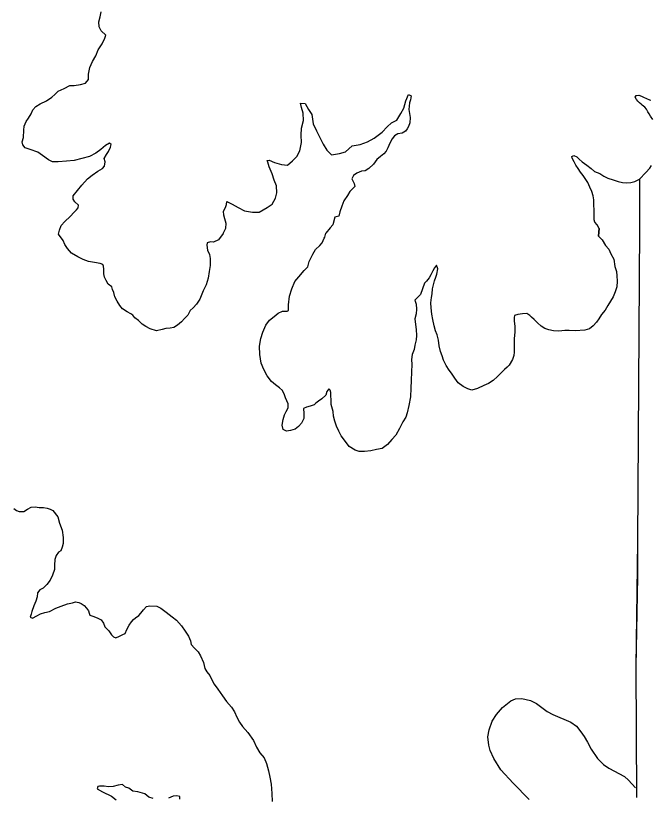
# Model space of a CAD drawing. Extents: x -83719 to 153526, y -11835 to 11446.
# Drawn here: x 8162.6 to 8281.7, y 463.6 to 610.4 of the extents above; entities that cross this region are included whole.
import ezdxf

# ---------------------------------------------------------------- set-up
doc = ezdxf.new("R2010")
doc.units = 0
doc.layers.add('Level 2', color=7, linetype='Continuous')
doc.layers.add('Level 9', color=7, linetype='Continuous')

msp = doc.modelspace()

# ---------------------------------------------------------------- linework, layer by layer
at = {"layer": 'Level 2'}
for points in [[(8170.6, 569.41), (8170.79, 570.18), (8171.08, 571.02), (8171.77, 571.76), (8172.79, 572.7), (8173.52, 573.51), (8174.01, 573.95), (8174.31, 574.35), (8174.37, 574.86), (8173.66, 575.48), (8173.39, 575.98), (8173.35, 576.58), (8174.17, 577.62), (8174.96, 578.63), (8176.08, 579.81), (8176.93, 580.49), (8177.96, 581.23), (8178.88, 581.74), (8179.24, 582.14), (8179.37, 583.01), (8179.2, 583.58), (8179.59, 584.35), (8180.01, 584.95), (8180.34, 585.72), (8180.5, 586.26), (8180.16, 586.52), (8179.43, 586.05), (8178.58, 585.27), (8177.59, 584.63), (8176.43, 583.98), (8175, 583.6), (8173.55, 583.25), (8172.12, 583.11), (8170.56, 582.99), (8169.49, 583.01), (8168.72, 583.37), (8167.62, 584.16), (8166.71, 584.82), (8165.28, 585.3), (8164.37, 585.63), (8163.94, 586.16), (8163.76, 586.76), (8164.05, 587.56), (8164.11, 588.96), (8164.17, 589.7), (8164.52, 590.53), (8164.95, 591.21), (8165.47, 592.01), (8165.76, 592.78), (8166.32, 593.39), (8167.18, 593.86), (8168.37, 594.41), (8169.36, 595.15), (8169.92, 595.63), (8170.55, 596.27), (8171.67, 596.74), (8172.76, 597.29), (8173.56, 597.3), (8174.72, 597.51), (8175.65, 597.75), (8176.24, 598.46), (8176.23, 599.46), (8176.48, 600.7), (8177, 601.84), (8177.59, 602.91), (8178.08, 604.05), (8178.8, 605.16), (8179.29, 606.23), (8179.48, 606.76), (8178.61, 607.59), (8178.23, 608.32), (8178.19, 609.25), (8178.41, 610.22), (8178.63, 611.13)], [(8170.6, 569.41), (8170.79, 570.18), (8171.08, 571.02), (8171.77, 571.76), (8172.79, 572.7), (8173.52, 573.51), (8174.01, 573.95), (8174.31, 574.35), (8174.37, 574.86), (8173.66, 575.48), (8173.39, 575.98), (8173.35, 576.58), (8174.17, 577.62), (8174.96, 578.63), (8176.08, 579.81), (8176.93, 580.49), (8177.96, 581.23), (8178.88, 581.74), (8179.24, 582.14), (8179.37, 583.01), (8179.2, 583.58), (8179.59, 584.35), (8180.01, 584.95), (8180.34, 585.72), (8180.5, 586.26), (8180.16, 586.52), (8179.43, 586.05), (8178.58, 585.27), (8177.59, 584.63), (8176.43, 583.98), (8175, 583.6), (8173.55, 583.25), (8172.12, 583.11), (8170.56, 582.99), (8169.49, 583.01), (8168.72, 583.37), (8167.62, 584.16), (8166.71, 584.82), (8165.28, 585.3), (8164.37, 585.63), (8163.94, 586.16), (8163.76, 586.76), (8164.05, 587.56), (8164.11, 588.96), (8164.17, 589.7), (8164.52, 590.53), (8164.95, 591.21), (8165.47, 592.01), (8165.76, 592.78), (8166.32, 593.39), (8167.18, 593.86), (8168.37, 594.41), (8169.36, 595.15), (8169.92, 595.63), (8170.55, 596.27), (8171.67, 596.74), (8172.76, 597.29), (8173.56, 597.3), (8174.72, 597.51), (8175.65, 597.75), (8176.24, 598.46), (8176.23, 599.46), (8176.48, 600.7), (8177, 601.84), (8177.59, 602.91), (8178.08, 604.05), (8178.8, 605.16), (8179.29, 606.23), (8179.48, 606.76), (8178.61, 607.59), (8178.23, 608.32), (8178.19, 609.25), (8178.41, 610.22), (8178.63, 611.13)], [(8201.53, 569.53), (8202.01, 570.5), (8202.07, 571.4), (8201.86, 572.3), (8201.66, 572.97), (8201.61, 573.73), (8201.97, 574.4), (8202.17, 574.97), (8202.23, 575.51), (8203.2, 575.02), (8204.37, 574.39), (8205.54, 573.81), (8207.04, 573.52), (8208.3, 573.5), (8209.79, 574.42), (8210.75, 575.03), (8211.37, 576.13), (8211.59, 577.14), (8211.51, 578.47), (8211.13, 579.57), (8210.72, 580.73), (8210.17, 582.06), (8209.93, 582.89), (8209.76, 583.26), (8210.19, 583.29), (8211.19, 582.84), (8212.49, 582.48), (8213.59, 582.33), (8214.55, 583.17), (8215.34, 584.01), (8215.89, 585.05), (8216.24, 586.59), (8216.19, 587.99), (8216.21, 589.33), (8216.63, 590.76), (8216.52, 592.1), (8216.21, 593.16), (8216.03, 593.99), (8216.89, 593.97), (8217.57, 592.81), (8218.15, 591.88), (8218.4, 590.12), (8219.04, 588.82), (8219.69, 587.53), (8220.3, 586.27), (8220.98, 585.17), (8221.89, 584.31), (8223.35, 584.53), (8224.51, 584.87), (8225.73, 585.99), (8227.22, 586.24), (8228.64, 586.72), (8229.9, 587.4), (8231.39, 588.58), (8232.34, 589.56), (8233.1, 590.33), (8234.15, 590.84), (8234.87, 592.05), (8235.43, 593.09), (8235.84, 594.46), (8236.33, 595.64), (8236.8, 595.41), (8236.71, 594.61), (8236.48, 594.07), (8236.39, 592.8), (8236.64, 591.34), (8236.55, 590.3), (8236.33, 589.6), (8236.07, 589.2), (8235.74, 588.76), (8235.11, 588.38), (8234.32, 588.24), (8233.69, 587.87), (8233.26, 587.33), (8232.84, 586.46), (8232.45, 585.59), (8232.12, 584.98), (8231.66, 584.48), (8231.04, 583.97), (8230.38, 583.43), (8229.72, 582.56), (8228.86, 581.75), (8228.17, 581.31), (8227.51, 581.2), (8226.61, 580.86), (8225.99, 580.39), (8225.66, 579.82), (8226.13, 578.92), (8226.27, 578.35), (8225.32, 577.41), (8224.86, 576.64), (8224.21, 575.63), (8223.82, 574.63), (8223.43, 573.59), (8223.27, 572.79), (8222.48, 572.58), (8222.13, 571.17), (8221.6, 570.57), (8220.81, 569.59)], [(8201.53, 569.53), (8202.01, 570.5), (8202.07, 571.4), (8201.86, 572.3), (8201.66, 572.97), (8201.61, 573.73), (8201.97, 574.4), (8202.17, 574.97), (8202.23, 575.51), (8203.2, 575.02), (8204.37, 574.39), (8205.54, 573.81), (8207.04, 573.52), (8208.3, 573.5), (8209.79, 574.42), (8210.75, 575.03), (8211.37, 576.13), (8211.59, 577.14), (8211.51, 578.47), (8211.13, 579.57), (8210.72, 580.73), (8210.17, 582.06), (8209.93, 582.89), (8209.76, 583.26), (8210.19, 583.29), (8211.19, 582.84), (8212.49, 582.48), (8213.59, 582.33), (8214.55, 583.17), (8215.34, 584.01), (8215.89, 585.05), (8216.24, 586.59), (8216.19, 587.99), (8216.21, 589.33), (8216.63, 590.76), (8216.52, 592.1), (8216.21, 593.16), (8216.03, 593.99), (8216.89, 593.97), (8217.57, 592.81), (8218.15, 591.88), (8218.4, 590.12), (8219.04, 588.82), (8219.69, 587.53), (8220.3, 586.27), (8220.98, 585.17), (8221.89, 584.31), (8223.35, 584.53), (8224.51, 584.87), (8225.73, 585.99), (8227.22, 586.24), (8228.64, 586.72), (8229.9, 587.4), (8231.39, 588.58), (8232.34, 589.56), (8233.1, 590.33), (8234.15, 590.84), (8234.87, 592.05), (8235.43, 593.09), (8235.84, 594.46), (8236.33, 595.64), (8236.8, 595.41), (8236.71, 594.61), (8236.48, 594.07), (8236.39, 592.8), (8236.64, 591.34), (8236.55, 590.3), (8236.33, 589.6), (8236.07, 589.2), (8235.74, 588.76), (8235.11, 588.38), (8234.32, 588.24), (8233.69, 587.87), (8233.26, 587.33), (8232.84, 586.46), (8232.45, 585.59), (8232.12, 584.98), (8231.66, 584.48), (8231.04, 583.97), (8230.38, 583.43), (8229.72, 582.56), (8228.86, 581.75), (8228.17, 581.31), (8227.51, 581.2), (8226.61, 580.86), (8225.99, 580.39), (8225.66, 579.82), (8226.13, 578.92), (8226.27, 578.35), (8225.32, 577.41), (8224.86, 576.64), (8224.21, 575.63), (8223.82, 574.63), (8223.43, 573.59), (8223.27, 572.79), (8222.48, 572.58), (8222.13, 571.17), (8221.6, 570.57), (8220.81, 569.59)], [(8272.1, 570.48), (8271.73, 571.18), (8271.32, 571.67), (8271.19, 572.11), (8271.18, 572.81), (8271.2, 573.87), (8271.09, 574.94), (8271.11, 575.87), (8270.97, 576.57), (8270.76, 577.44), (8270.39, 578.23), (8269.98, 579.13), (8269.61, 579.69), (8269.14, 580.39), (8268.63, 581.05), (8268.16, 581.74), (8267.75, 582.37), (8267.41, 583), (8267.04, 583.67), (8267.01, 584), (8267.37, 584.2), (8267.94, 583.91), (8268.37, 583.51), (8268.91, 582.98), (8269.78, 582.36), (8270.59, 581.73), (8271.26, 581.17), (8272.26, 580.78), (8272.99, 580.32), (8273.73, 579.93), (8274.73, 579.61), (8275.67, 579.28), (8276.53, 579.09), (8277.26, 579.07), (8278.06, 579.08), (8278.79, 579.28), (8279.45, 579.59), (8279.68, 579.75)], [(8272.1, 570.48), (8271.73, 571.18), (8271.32, 571.67), (8271.19, 572.11), (8271.18, 572.81), (8271.2, 573.87), (8271.09, 574.94), (8271.11, 575.87), (8270.97, 576.57), (8270.76, 577.44), (8270.39, 578.23), (8269.98, 579.13), (8269.61, 579.69), (8269.14, 580.39), (8268.63, 581.05), (8268.16, 581.74), (8267.75, 582.37), (8267.41, 583), (8267.04, 583.67), (8267.01, 584), (8267.37, 584.2), (8267.94, 583.91), (8268.37, 583.51), (8268.91, 582.98), (8269.78, 582.36), (8270.59, 581.73), (8271.26, 581.17), (8272.26, 580.78), (8272.99, 580.32), (8273.73, 579.93), (8274.73, 579.61), (8275.67, 579.28), (8276.53, 579.09), (8277.26, 579.07), (8278.06, 579.08), (8278.79, 579.28), (8279.45, 579.59), (8279.68, 579.75)], [(8279.68, 579.75), (8279.68, 570.62)], [(8279.68, 579.75), (8279.68, 570.62)], [(8272.1, 570.48), (8271.98, 569.06)], [(8271.98, 569.02), (8272.1, 570.48)], [(8279.68, 570.62), (8279.33, 511.67), (8279.01, 488.2), (8279.15, 463.62)], [(8279.68, 570.62), (8279.33, 511.67), (8279.3, 505.04)], [(8201.53, 569.53), (8200.63, 568.33), (8199.73, 567.9), (8199.16, 567.97), (8198.53, 567.74), (8198.43, 567.34), (8198.59, 566.4), (8198.93, 565.6), (8199.09, 564.84), (8199.06, 563.54), (8198.89, 562.37), (8198.72, 561.14), (8198.35, 559.9), (8197.78, 558.77), (8197.12, 557.17), (8196.52, 556.27), (8195.92, 555.54), (8195.35, 555.04), (8194.88, 554.21), (8194.25, 553.54), (8193.69, 552.94), (8192.92, 552.28), (8192.29, 551.88), (8191.56, 551.75), (8190.79, 551.71), (8190.09, 551.51), (8188.99, 551.25), (8187.8, 551.59), (8187, 552.05), (8186.3, 552.49), (8185.64, 553.16), (8184.94, 553.69), (8184.58, 554.16), (8184.18, 554.46), (8183.48, 554.83), (8182.65, 555.36), (8182.15, 556.03), (8181.62, 556.8), (8181.19, 557.6), (8180.99, 558.46), (8180.72, 559), (8180.63, 559.5), (8179.96, 560), (8179.53, 560.67), (8179.23, 561.33), (8179.13, 561.93), (8179.1, 562.83), (8179.03, 563.4), (8178.9, 563.7), (8178.44, 563.9), (8177.37, 564.1), (8176.24, 564.27), (8175.25, 564.64), (8174.25, 565.14), (8173.02, 565.84), (8172.29, 566.68), (8171.79, 567.48), (8171.46, 568.21), (8170.6, 569.41)], [(8201.53, 569.53), (8200.63, 568.33), (8199.73, 567.9), (8199.16, 567.97), (8198.53, 567.74), (8198.43, 567.34), (8198.59, 566.4), (8198.93, 565.6), (8199.09, 564.84), (8199.06, 563.54), (8198.89, 562.37), (8198.72, 561.14), (8198.35, 559.9), (8197.78, 558.77), (8197.12, 557.17), (8196.52, 556.27), (8195.92, 555.54), (8195.35, 555.04), (8194.88, 554.21), (8194.25, 553.54), (8193.69, 552.94), (8192.92, 552.28), (8192.29, 551.88), (8191.56, 551.75), (8190.79, 551.71), (8190.09, 551.51), (8188.99, 551.25), (8187.8, 551.59), (8187, 552.05), (8186.3, 552.49), (8185.64, 553.16), (8184.94, 553.69), (8184.58, 554.16), (8184.18, 554.46), (8183.48, 554.83), (8182.65, 555.36), (8182.15, 556.03), (8181.62, 556.8), (8181.19, 557.6), (8180.99, 558.46), (8180.72, 559), (8180.63, 559.5), (8179.96, 560), (8179.53, 560.67), (8179.23, 561.33), (8179.13, 561.93), (8179.1, 562.83), (8179.03, 563.4), (8178.9, 563.7), (8178.44, 563.9), (8177.37, 564.1), (8176.24, 564.27), (8175.25, 564.64), (8174.25, 565.14), (8173.02, 565.84), (8172.29, 566.68), (8171.79, 567.48), (8171.46, 568.21), (8170.6, 569.41)], [(8217.68, 564.27), (8218.38, 565.67), (8218.88, 566.54), (8219.65, 567.27), (8220.11, 567.77), (8220.51, 568.67), (8220.61, 568.81)], [(8217.68, 564.27), (8218.38, 565.67), (8218.88, 566.54), (8219.65, 567.27), (8220.11, 567.77), (8220.51, 568.67), (8220.61, 568.81)], [(8220.61, 568.81), (8220.81, 569.59)], [(8220.61, 568.81), (8220.81, 569.59)], [(8271.98, 569.06), (8271.98, 569.02), (8272.69, 568.33), (8273.31, 567.24), (8273.91, 566.58), (8274.33, 565.68), (8274.9, 564.69), (8275.09, 563.35), (8275.37, 562.39), (8275.45, 561.56), (8275.49, 560.59), (8275.41, 559.52), (8275.15, 558.58), (8274.76, 557.64), (8274.28, 556.8), (8273.72, 555.99), (8273.23, 555.12), (8272.58, 554.28), (8272.09, 553.5), (8271.6, 552.86), (8271.01, 552.15), (8270.28, 551.64), (8269.42, 551.37), (8267.62, 551.24), (8266.52, 551.33), (8265.66, 551.28), (8264.52, 551.2), (8263.56, 551.23), (8262.66, 551.45), (8261.95, 551.67), (8261.25, 552.13), (8260.57, 552.76), (8259.9, 553.35), (8259.39, 553.81), (8259.09, 554.14), (8258.52, 554.5), (8257.75, 554.42), (8257.29, 554.35), (8256.82, 554.31), (8256.23, 554.1), (8256.17, 553.74), (8256.17, 553.1), (8256.29, 552.07), (8256.27, 551), (8256.18, 549.8), (8256.16, 548.83), (8256.17, 548.13), (8256.15, 547.26), (8256.09, 546.59), (8255.87, 545.85), (8255.25, 544.78), (8254.82, 544.44), (8254.36, 544), (8253.61, 543.22), (8253.01, 542.68), (8252.19, 541.94), (8251.33, 541.32), (8250.47, 540.95), (8249.25, 540.4), (8248.19, 540.08), (8247.48, 540.34), (8246.61, 540.76), (8245.64, 541.49), (8245.03, 542.35), (8244.41, 543.31), (8243.97, 543.87), (8243.39, 544.76), (8242.92, 545.73), (8242.67, 546.56), (8242.36, 547.35), (8242.11, 548.45), (8241.93, 549.49), (8241.69, 550.52), (8241.41, 551.25), (8241.17, 552.15), (8240.92, 553.34), (8240.7, 554.38), (8240.56, 555.54), (8240.54, 556.48), (8240.63, 557.51), (8240.79, 558.18), (8240.84, 559.15), (8241.19, 560.62), (8241.45, 561.3), (8241.64, 561.87), (8241.82, 562.9), (8241.58, 563.57), (8241.22, 563.1), (8240.86, 562.52), (8240.54, 561.78), (8240.21, 561.21), (8239.72, 560.54), (8239.3, 560.2)], [(8271.98, 569.02), (8272.69, 568.33), (8273.31, 567.24), (8273.91, 566.58), (8274.33, 565.68), (8274.9, 564.69), (8275.09, 563.35), (8275.37, 562.39), (8275.45, 561.56), (8275.49, 560.59), (8275.41, 559.52), (8275.15, 558.58), (8274.76, 557.64), (8274.28, 556.8), (8273.72, 555.99), (8273.23, 555.12), (8272.58, 554.28), (8272.09, 553.5), (8271.6, 552.86), (8271.01, 552.15), (8270.28, 551.64), (8269.42, 551.37), (8267.62, 551.24), (8266.52, 551.33), (8265.66, 551.28), (8264.52, 551.2), (8263.56, 551.23), (8262.66, 551.45), (8261.95, 551.67), (8261.25, 552.13), (8260.57, 552.76), (8259.9, 553.35), (8259.39, 553.81), (8259.09, 554.14), (8258.52, 554.5), (8257.75, 554.42), (8257.29, 554.35), (8256.82, 554.31), (8256.23, 554.1), (8256.17, 553.74), (8256.17, 553.1), (8256.29, 552.07), (8256.27, 551), (8256.18, 549.8), (8256.16, 548.83), (8256.17, 548.13), (8256.15, 547.26), (8256.09, 546.59), (8255.87, 545.85), (8255.25, 544.78), (8254.82, 544.44), (8254.36, 544), (8253.61, 543.22), (8253.01, 542.68), (8252.19, 541.94), (8251.33, 541.32), (8250.47, 540.95), (8249.25, 540.4), (8248.19, 540.08), (8247.48, 540.34), (8246.61, 540.76), (8245.64, 541.49), (8245.03, 542.35), (8244.41, 543.31), (8243.97, 543.87), (8243.39, 544.76), (8242.92, 545.73), (8242.67, 546.56), (8242.36, 547.35), (8242.11, 548.45), (8241.93, 549.49), (8241.69, 550.52), (8241.41, 551.25), (8241.17, 552.15), (8240.92, 553.34), (8240.7, 554.38), (8240.56, 555.54), (8240.54, 556.48), (8240.63, 557.51), (8240.79, 558.18), (8240.84, 559.15), (8241.19, 560.62), (8241.45, 561.3), (8241.64, 561.87), (8241.82, 562.9), (8241.58, 563.57), (8241.22, 563.1), (8240.86, 562.52), (8240.54, 561.78), (8240.21, 561.21), (8239.72, 560.54), (8239.3, 560.2)], [(8239.3, 560.2), (8238.56, 558.07), (8237.89, 557.37), (8237.49, 557.01), (8237.76, 556.24), (8237.85, 555.34), (8237.75, 554.41), (8237.49, 553.51), (8237.62, 552.41), (8237.75, 551.47), (8237.81, 550.37), (8237.75, 549.57), (8237.51, 548.54), (8237.38, 547.74), (8237.01, 546.81), (8236.91, 545.84), (8236.97, 544.91), (8236.91, 543.54), (8236.84, 541.94), (8236.73, 540.47), (8236.7, 538.84), (8236.36, 537.21), (8236.1, 535.84), (8235.8, 535.01), (8235.26, 534.14), (8234.66, 532.91), (8233.93, 531.67), (8233.2, 530.84), (8232.36, 529.88), (8231.36, 529.14), (8230.33, 528.95), (8229.27, 528.68), (8228.04, 528.55), (8227.04, 528.55), (8226.28, 528.82), (8225.21, 529.52), (8224.52, 530.46), (8223.69, 531.49), (8223.25, 532.42), (8222.82, 533.33), (8222.49, 534.26), (8222.23, 535.19), (8222.16, 536.09), (8221.83, 537.39), (8221.8, 538.3), (8221.77, 539.06), (8221.73, 539.63), (8221.64, 540.1), (8221.37, 540.33), (8220.97, 539.86), (8220.77, 539.16), (8220.04, 538.46), (8219.44, 538.03), (8218.94, 537.63), (8218.61, 537.37), (8217.84, 537.1), (8217.14, 536.9), (8216.58, 536.64), (8216.64, 535.74), (8216.64, 534.8), (8216.24, 533.9), (8215.64, 533.3), (8215.04, 532.8), (8214.18, 532.51), (8213.41, 532.37), (8212.78, 532.68), (8212.61, 533.54), (8212.81, 534.58), (8213.05, 535.44), (8213.35, 536.11), (8213.75, 536.77), (8213.75, 537.51), (8213.49, 538.07), (8213.22, 538.64), (8213.02, 539.24), (8212.69, 540.01), (8212.09, 540.51), (8211.33, 541.11), (8210.63, 541.71), (8209.77, 542.82), (8209.17, 543.95), (8208.67, 545.15), (8208.38, 546.82), (8208.35, 548.35), (8208.58, 549.82), (8208.95, 551.02), (8209.55, 552.28), (8210.25, 553.22), (8211.11, 553.95), (8211.88, 554.55), (8212.64, 554.91), (8213.51, 554.94), (8213.78, 555.08), (8213.78, 556.11), (8213.98, 557.78), (8214.41, 559.11), (8214.98, 560.48), (8215.71, 561.38), (8216.75, 562.57), (8217.41, 563.24), (8217.68, 564.27)], [(8239.3, 560.2), (8238.56, 558.07), (8237.89, 557.37), (8237.49, 557.01), (8237.76, 556.24), (8237.85, 555.34), (8237.75, 554.41), (8237.49, 553.51), (8237.62, 552.41), (8237.75, 551.47), (8237.81, 550.37), (8237.75, 549.57), (8237.51, 548.54), (8237.38, 547.74), (8237.01, 546.81), (8236.91, 545.84), (8236.97, 544.91), (8236.91, 543.54), (8236.84, 541.94), (8236.73, 540.47), (8236.7, 538.84), (8236.36, 537.21), (8236.1, 535.84), (8235.8, 535.01), (8235.26, 534.14), (8234.66, 532.91), (8233.93, 531.67), (8233.2, 530.84), (8232.36, 529.88), (8231.36, 529.14), (8230.33, 528.95), (8229.27, 528.68), (8228.04, 528.55), (8227.04, 528.55), (8226.28, 528.82), (8225.21, 529.52), (8224.52, 530.46), (8223.69, 531.49), (8223.25, 532.42), (8222.82, 533.33), (8222.49, 534.26), (8222.23, 535.19), (8222.16, 536.09), (8221.83, 537.39), (8221.8, 538.3), (8221.77, 539.06), (8221.73, 539.63), (8221.64, 540.1), (8221.37, 540.33), (8220.97, 539.86), (8220.77, 539.16), (8220.04, 538.46), (8219.44, 538.03), (8218.94, 537.63), (8218.61, 537.37), (8217.84, 537.1), (8217.14, 536.9), (8216.58, 536.64), (8216.64, 535.74), (8216.64, 534.8), (8216.24, 533.9), (8215.64, 533.3), (8215.04, 532.8), (8214.18, 532.51), (8213.41, 532.37), (8212.78, 532.68), (8212.61, 533.54), (8212.81, 534.58), (8213.05, 535.44), (8213.35, 536.11), (8213.75, 536.77), (8213.75, 537.51), (8213.49, 538.07), (8213.22, 538.64), (8213.02, 539.24), (8212.69, 540.01), (8212.09, 540.51), (8211.33, 541.11), (8210.63, 541.71), (8209.77, 542.82), (8209.17, 543.95), (8208.67, 545.15), (8208.38, 546.82), (8208.35, 548.35), (8208.58, 549.82), (8208.95, 551.02), (8209.55, 552.28), (8210.25, 553.22), (8211.11, 553.95), (8211.88, 554.55), (8212.64, 554.91), (8213.51, 554.94), (8213.78, 555.08), (8213.78, 556.11), (8213.98, 557.78), (8214.41, 559.11), (8214.98, 560.48), (8215.71, 561.38), (8216.75, 562.57), (8217.41, 563.24), (8217.68, 564.27)], [(8279.3, 505.04), (8279.01, 488.2), (8279.15, 463.62)]]:
    msp.add_lwpolyline(points, dxfattribs=at)
at = {"layer": 'Level 9'}
for points in [[(8282.17, 590.94), (8281.73, 591.54), (8281.49, 591.97), (8281.25, 592.4), (8280.98, 592.9), (8280.67, 593.23), (8280.67, 593.26), (8280.17, 593.62), (8280, 593.82), (8279.7, 594.08), (8279.39, 594.38), (8279.19, 594.64), (8279.15, 594.71), (8278.91, 595.1), (8279.08, 595.47), (8279.11, 595.47), (8279.54, 595.48), (8280.08, 595.32), (8280.45, 595.13), (8281.59, 594.61), (8281.82, 594.55)], [(8279.68, 579.75), (8280.91, 580.95), (8281.63, 581.79), (8281.92, 582.29)], [(8162.24, 517.89), (8162.71, 517.52), (8163.2, 517.32), (8164.07, 517.32), (8164.8, 517.72), (8165.47, 518.15), (8166.2, 518.18), (8166.96, 518.05), (8167.79, 518.08), (8168.46, 517.91), (8169.06, 517.74), (8169.52, 517.51)], [(8169.52, 517.51), (8170.49, 516.31), (8170.78, 515.11), (8171.28, 513.8), (8171.48, 512.4), (8171.48, 511.27), (8171.31, 510.64), (8171.04, 509.94), (8170.61, 509.64), (8170.18, 509.07), (8169.94, 508.31), (8169.84, 507.24), (8169.84, 506.41), (8169.47, 505.37), (8169.04, 504.44), (8168.41, 503.61), (8167.74, 502.91), (8167.07, 502.58), (8166.64, 502.01), (8166.57, 501.28), (8166.34, 500.48), (8165.97, 499.61), (8165.57, 498.54), (8165.47, 498.01), (8165.3, 497.44), (8165.7, 497.28), (8166.53, 497.71), (8167.23, 498.11), (8168.03, 498.31), (8168.9, 498.54), (8170.1, 499.17), (8171.13, 499.54), (8172.29, 499.97), (8173.22, 500.17), (8173.82, 500.33), (8174.42, 500.23), (8174.89, 500), (8175.42, 499.66), (8175.88, 499.13), (8176.21, 498.66), (8176.35, 498.23), (8176.51, 497.86), (8177.04, 497.63), (8177.87, 497.36), (8178.64, 496.96), (8179.04, 496.32), (8179.3, 495.65), (8180.03, 494.89), (8180.53, 494.12), (8180.96, 493.75), (8181.39, 493.55), (8182.06, 493.92), (8182.66, 494.22), (8183.12, 494.42), (8183.46, 495.15), (8183.86, 495.95), (8184.29, 496.61), (8184.66, 497.01), (8185.09, 497.35), (8185.66, 497.78), (8186.06, 498.21), (8186.56, 498.81), (8187.12, 499.48), (8187.76, 499.61), (8189.05, 499.51), (8189.82, 499.14), (8190.81, 498.4), (8191.94, 497.53), (8192.77, 496.87), (8193.7, 495.83), (8194.37, 494.83), (8195, 493.9), (8195.39, 493), (8195.49, 492.36), (8196.16, 491.63), (8196.82, 490.96), (8197.25, 490.19), (8197.85, 488.92), (8198.08, 487.79), (8198.48, 487.22), (8199.01, 486.52), (8199.37, 485.72), (8199.81, 484.89), (8200.5, 483.95), (8201.37, 482.68), (8202.13, 481.62), (8203.06, 480.55), (8203.66, 479.71), (8204.12, 478.71), (8204.58, 477.74), (8205.18, 476.94), (8206.18, 475.81), (8207.21, 474.31), (8207.77, 473.07), (8208.43, 472), (8209.2, 471.04), (8209.69, 469.97), (8210.06, 468.63), (8210.29, 467.43), (8210.52, 466.07), (8210.65, 464.33)], [(8255.95, 466.26), (8253.68, 468.79), (8252.36, 470.91), (8251.64, 472.4), (8251.39, 473.43), (8251.24, 475), (8251.46, 476.29), (8252.05, 477.93), (8252.87, 479.2), (8253.97, 480.5), (8255.53, 481.72), (8256.41, 482.11), (8257.63, 482.21), (8259.26, 481.8), (8260.33, 481.26), (8262.33, 479.75), (8263.41, 479.16), (8266.81, 477.75), (8267.84, 477.02), (8268.71, 475.95), (8269.31, 475.05), (8269.96, 473.96), (8270.6, 472.66), (8271.81, 470.91), (8272.92, 469.79), (8273.92, 469.13), (8276.85, 467.56), (8277.62, 466.86), (8278.95, 465.4)], [(8188.4, 463.4), (8187.57, 463.64), (8186.84, 464.3), (8185.48, 464.67), (8184.55, 464.81), (8183.81, 465.34), (8183.18, 465.54), (8182.65, 466.04), (8181.79, 465.91), (8180.86, 465.68), (8179.99, 465.61), (8179.19, 465.72), (8178.29, 465.75), (8177.96, 465.65), (8177.89, 465.25), (8178.89, 464.65), (8180.55, 463.85), (8181.42, 463.15)], [(8258.96, 463.22), (8255.95, 466.26)], [(8210.65, 464.33), (8210.72, 462.87)], [(8193.36, 463.26), (8193.39, 463.79), (8192.82, 463.93), (8192.16, 463.83), (8191.26, 463.46)]]:
    msp.add_lwpolyline(points, dxfattribs=at)

doc.saveas('drawing.dxf')
